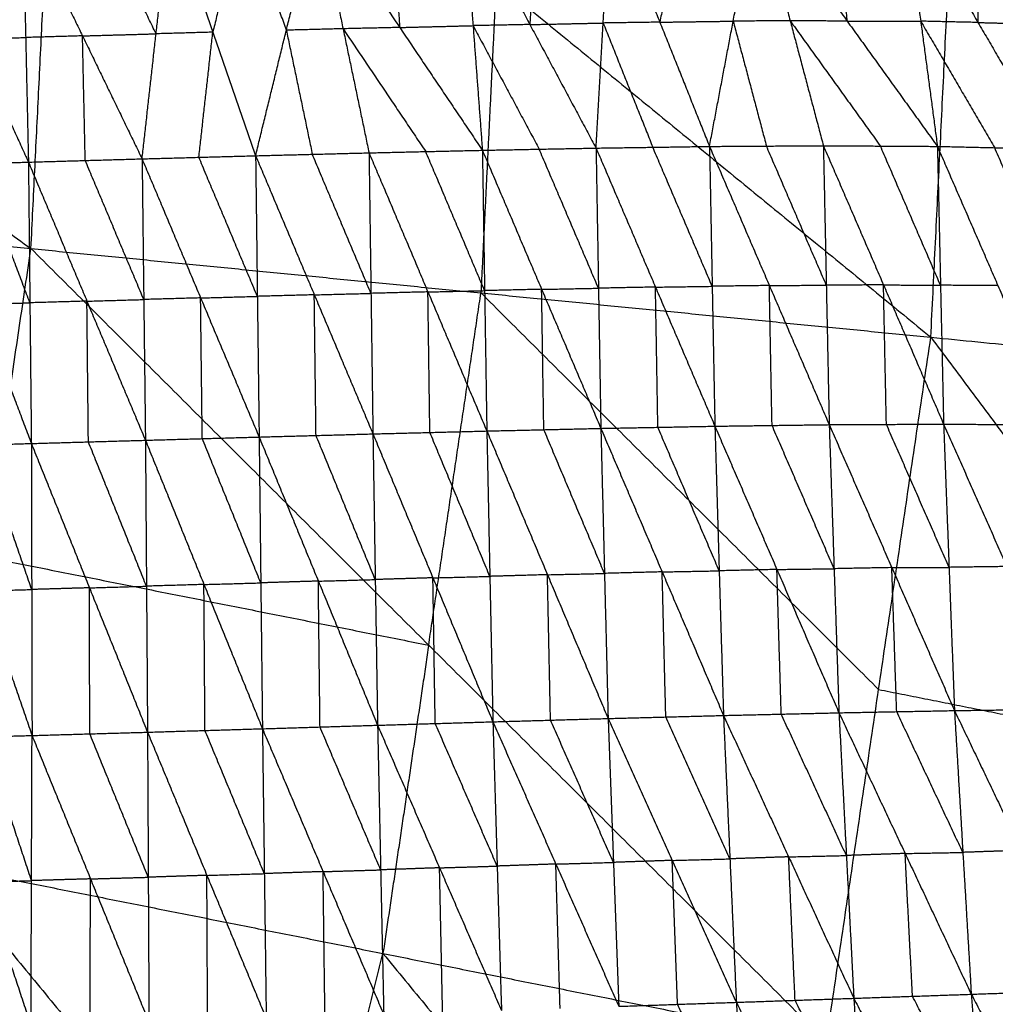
# Model space of a CAD drawing. Header units: millimetres. Extents: x -106 to 110, y -96 to 120.
# Tile 689 of 1020: x 60.42 to 69.48, y -0.84 to 8.3. Entities that reach past the tile are written whole.
import ezdxf

# ---------------------------------------------------------------- set-up
doc = ezdxf.new("R2010")
doc.units = ezdxf.units.MM
doc.header["$MEASUREMENT"] = 0
doc.layers.add('Default', color=7, linetype='Continuous', true_color=0x000000)

msp = doc.modelspace()

# ---------------------------------------------------------------- linework, layer by layer
at = {"layer": 'Default'}
for points in [[(52.4741, 11.9553, 3.8611), (56.4994, 9.0644, 3.9066), (60.5247, 6.1734, 3.952)], [(60.5247, 6.1734, 3.952), (60.6667, 9.0644, 3.952), (60.8087, 11.9553, 3.952)], [(60.8087, 11.9553, 3.952), (64.8462, 8.6527, 4.07), (68.8836, 5.3501, 4.1879)], [(68.8836, 5.3501, 4.1879), (69.0459, 8.6527, 4.1879), (69.2081, 11.9553, 4.1879)], [(69.2081, 11.9553, 4.1879), (72.5383, 8.3087, 4.4319), (75.8685, 4.6621, 4.6759)], [(65.7738, 7.1066, -1.4889), (65.8397, 8.2678, -0.5321), (65.9056, 9.4289, 0.4247)], [(65.9056, 9.4289, 0.4247), (66.3666, 8.2755, -0.5039), (66.8275, 7.122, -1.4324)], [(66.5868, 9.4386, 0.4589), (66.4767, 8.857, -0.0225), (66.3666, 8.2755, -0.5039)], [(66.8275, 7.122, -1.4324), (67.0477, 8.2851, -0.4697), (67.2679, 9.4483, 0.4931)], [(67.2679, 9.4483, 0.4931), (67.5767, 8.2885, -0.4356), (67.8855, 7.1287, -1.3643)], [(67.2679, 9.4483, 0.4931), (68.1063, 8.2853, -0.3948), (68.9447, 7.1222, -1.2826)], [(67.951, 9.4476, 0.5334), (68.0287, 8.8664, 0.0693), (68.1063, 8.2853, -0.3948)], [(68.6341, 9.447, 0.5738), (68.7894, 8.2846, -0.3544), (68.9447, 7.1222, -1.2826)], [(68.6341, 9.447, 0.5738), (69.3214, 8.2726, -0.3054), (70.0087, 7.0981, -1.1845)], [(69.3199, 9.4293, 0.6213), (69.3207, 8.851, 0.158), (69.3214, 8.2726, -0.3054)], [(61.5567, 7.0065, -1.6384), (61.6866, 8.1678, -0.6804), (61.8164, 9.329, 0.2776)], [(61.8164, 9.329, 0.2776), (62.2138, 8.1822, -0.6658), (62.6112, 7.0355, -1.6092)], [(62.4994, 9.3477, 0.298), (62.3566, 8.765, -0.1839), (62.2138, 8.1822, -0.6658)], [(62.8968, 8.2009, -0.6454), (62.6981, 8.7743, -0.1737), (62.4994, 9.3477, 0.298)], [(62.6112, 7.0355, -1.6092), (62.8968, 8.2009, -0.6454), (63.1825, 9.3664, 0.3184)], [(63.1825, 9.3664, 0.3184), (63.4236, 8.2143, -0.6286), (63.6648, 7.0623, -1.5757)], [(63.1825, 9.3664, 0.3184), (63.9501, 8.2263, -0.6089), (64.7178, 7.0862, -1.5362)], [(63.8634, 9.3833, 0.3427), (63.9068, 8.8048, -0.1331), (63.9501, 8.2263, -0.6089)], [(64.5444, 9.4002, 0.3669), (64.6311, 8.2432, -0.5846), (64.7178, 7.0862, -1.5362)], [(64.5444, 9.4002, 0.3669), (65.1591, 8.2534, -0.561), (65.7738, 7.1066, -1.4889)], [(65.225, 9.4146, 0.3958), (65.1921, 8.834, -0.0826), (65.1591, 8.2534, -0.561)], [(59.4604, 9.2616, 0.2231), (59.9807, 8.1189, -0.721), (60.5009, 6.9762, -1.6651)], [(60.4498, 9.29, 0.2441), (60.4754, 8.1331, -0.7105), (60.5009, 6.9762, -1.6651)], [(60.4498, 9.29, 0.2441), (61.0033, 8.1483, -0.6972), (61.5567, 7.0065, -1.6384)], [(61.6866, 8.1678, -0.6804), (61.4098, 8.7386, -0.2098), (61.1331, 9.3095, 0.2609)], [(64.8462, 8.6527, 4.07), (64.7752, 7.2072, 4.07), (64.7042, 5.7617, 4.07)], [(63.9501, 8.2263, -0.6089), (64.2906, 8.2348, -0.5968), (64.6311, 8.2432, -0.5846)], [(65.1591, 8.2534, -0.561), (64.8951, 8.2483, -0.5728), (64.6311, 8.2432, -0.5846)], [(64.6311, 8.2432, -0.5846), (64.9385, 7.6698, -1.0486), (65.2458, 7.0964, -1.5126)], [(65.1591, 8.2534, -0.561), (65.4994, 8.2606, -0.5466), (65.8397, 8.2678, -0.5321)], [(66.3666, 8.2755, -0.5039), (66.1031, 8.2716, -0.518), (65.8397, 8.2678, -0.5321)], [(65.8397, 8.2678, -0.5321), (66.0702, 7.6911, -0.9964), (66.3006, 7.1143, -1.4606)], [(66.3666, 8.2755, -0.5039), (66.7071, 8.2803, -0.4868), (67.0477, 8.2851, -0.4697)], [(67.5767, 8.2885, -0.4356), (67.3122, 8.2868, -0.4526), (67.0477, 8.2851, -0.4697)], [(67.0477, 8.2851, -0.4697), (67.2021, 7.7052, -0.934), (67.3565, 7.1253, -1.3983)], [(67.5767, 8.2885, -0.4356), (67.9959, 7.707, -0.8795), (68.4151, 7.1254, -1.3234)], [(68.1063, 8.2853, -0.3948), (67.8415, 8.2869, -0.4152), (67.5767, 8.2885, -0.4356)], [(68.1063, 8.2853, -0.3948), (68.4478, 8.2849, -0.3746), (68.7894, 8.2846, -0.3544)], [(68.7894, 8.2846, -0.3544), (69.1331, 7.6974, -0.794), (69.4767, 7.1102, -1.2336)], [(69.3214, 8.2726, -0.3054), (69.0554, 8.2786, -0.3299), (68.7894, 8.2846, -0.3544)], [(69.3214, 8.2726, -0.3054), (69.6643, 8.2637, -0.2816), (70.0072, 8.2549, -0.2579)], [(61.0033, 8.1483, -0.6972), (60.7393, 8.1407, -0.7038), (60.4754, 8.1331, -0.7105)], [(61.0033, 8.1483, -0.6972), (61.3449, 8.158, -0.6888), (61.6866, 8.1678, -0.6804)], [(61.0288, 6.9913, -1.6518), (61.016, 7.5698, -1.1745), (61.0033, 8.1483, -0.6972)], [(62.2138, 8.1822, -0.6658), (61.9502, 8.175, -0.6731), (61.6866, 8.1678, -0.6804)], [(62.084, 7.021, -1.6238), (62.1489, 7.6016, -1.1448), (62.2138, 8.1822, -0.6658)], [(63.4236, 8.2143, -0.6286), (63.1602, 8.2076, -0.637), (62.8968, 8.2009, -0.6454)], [(62.8968, 8.2009, -0.6454), (63.0174, 7.6249, -1.1189), (63.138, 7.0489, -1.5924)], [(63.9501, 8.2263, -0.6089), (63.6869, 8.2203, -0.6188), (63.4236, 8.2143, -0.6286)], [(63.4236, 8.2143, -0.6286), (63.8075, 7.6443, -1.0923), (64.1913, 7.0743, -1.5559)], [(59.9807, 8.1189, -0.721), (60.228, 8.126, -0.7158), (60.4754, 8.1331, -0.7105)], [(62.6112, 7.0355, -1.6092), (63.138, 7.0489, -1.5924), (63.6648, 7.0623, -1.5757)], [(63.6829, 5.7574, -2.0719), (63.4105, 6.4031, -1.8322), (63.138, 7.0489, -1.5924)], [(63.6648, 7.0623, -1.5757), (64.1913, 7.0743, -1.5559), (64.7178, 7.0862, -1.5362)], [(63.6648, 7.0623, -1.5757), (63.6829, 5.7574, -2.0719), (63.701, 4.4525, -2.5681)], [(63.6648, 7.0623, -1.5757), (64.2119, 5.7709, -2.0529), (64.759, 4.4794, -2.5302)], [(64.7384, 5.7828, -2.0332), (64.4649, 6.4285, -1.7945), (64.1913, 7.0743, -1.5559)], [(64.7178, 7.0862, -1.5362), (65.2458, 7.0964, -1.5126), (65.7738, 7.1066, -1.4889)], [(64.7178, 7.0862, -1.5362), (64.7384, 5.7828, -2.0332), (64.759, 4.4794, -2.5302)], [(64.7178, 7.0862, -1.5362), (65.2681, 5.795, -2.0101), (65.8183, 4.5038, -2.484)], [(65.796, 5.8052, -1.9864), (65.5209, 6.4508, -1.7495), (65.2458, 7.0964, -1.5126)], [(65.7738, 7.1066, -1.4889), (66.3006, 7.1143, -1.4606), (66.8275, 7.122, -1.4324)], [(65.7738, 7.1066, -1.4889), (65.796, 5.8052, -1.9864), (65.8183, 4.5038, -2.484)], [(65.7738, 7.1066, -1.4889), (66.3257, 5.8154, -1.958), (66.8775, 4.5241, -2.4272)], [(66.8525, 5.8231, -1.9298), (66.5766, 6.4687, -1.6952), (66.3006, 7.1143, -1.4606)], [(66.8275, 7.122, -1.4324), (67.3565, 7.1253, -1.3983), (67.8855, 7.1287, -1.3643)], [(66.8275, 7.122, -1.4324), (66.8525, 5.8231, -1.9298), (66.8775, 4.5241, -2.4272)], [(66.8275, 7.122, -1.4324), (67.3834, 5.8301, -1.8946), (67.9394, 4.5383, -2.3569)], [(67.9124, 5.8335, -1.8606), (67.6345, 6.4794, -1.6294), (67.3565, 7.1253, -1.3983)], [(67.8855, 7.1287, -1.3643), (67.9124, 5.8335, -1.8606), (67.9394, 4.5383, -2.3569)], [(67.8855, 7.1287, -1.3643), (68.4151, 7.1254, -1.3234), (68.9447, 7.1222, -1.2826)], [(67.8855, 7.1287, -1.3643), (68.4438, 5.836, -1.8172), (69.0021, 4.5433, -2.2701)], [(68.9734, 5.8327, -1.7763), (68.6942, 6.4791, -1.5499), (68.4151, 7.1254, -1.3234)], [(68.9447, 7.1222, -1.2826), (68.9734, 5.8327, -1.7763), (69.0021, 4.5433, -2.2701)], [(68.9447, 7.1222, -1.2826), (69.4767, 7.1102, -1.2336), (70.0087, 7.0981, -1.1845)], [(68.9447, 7.1222, -1.2826), (69.5067, 5.8292, -1.7227), (70.0687, 4.5363, -2.1628)], [(70.0387, 5.8172, -1.6737), (69.7577, 6.4637, -1.4536), (69.4767, 7.1102, -1.2336)], [(52.2302, 6.9903, 3.8611), (56.3775, 6.5818, 3.9066), (60.5247, 6.1734, 3.952)], [(59.5525, 6.9482, -1.6878), (60.0267, 6.9622, -1.6764), (60.5009, 6.9762, -1.6651)], [(60.5145, 5.6698, -2.1614), (60.2706, 6.316, -1.9189), (60.0267, 6.9622, -1.6764)], [(60.5009, 6.9762, -1.6651), (61.0288, 6.9913, -1.6518), (61.5567, 7.0065, -1.6384)], [(60.5009, 6.9762, -1.6651), (60.5145, 5.6698, -2.1614), (60.5281, 4.3634, -2.6576)], [(60.5009, 6.9762, -1.6651), (61.0443, 5.6849, -2.1472), (61.5878, 4.3936, -2.6293)], [(61.5722, 5.7001, -2.1338), (61.3005, 6.3457, -1.8928), (61.0288, 6.9913, -1.6518)], [(61.5567, 7.0065, -1.6384), (62.084, 7.021, -1.6238), (62.6112, 7.0355, -1.6092)], [(61.5567, 7.0065, -1.6384), (61.5722, 5.7001, -2.1338), (61.5878, 4.3936, -2.6293)], [(61.5567, 7.0065, -1.6384), (62.1003, 5.715, -2.1194), (62.6439, 4.4236, -2.6004)], [(62.6275, 5.7295, -2.1048), (62.3557, 6.3752, -1.8643), (62.084, 7.021, -1.6238)], [(62.6112, 7.0355, -1.6092), (62.6275, 5.7295, -2.1048), (62.6439, 4.4236, -2.6004)], [(62.6112, 7.0355, -1.6092), (63.1561, 5.744, -2.0887), (63.701, 4.4525, -2.5681)], [(59.5525, 6.9482, -1.6878), (60.0403, 5.6558, -2.1727), (60.5281, 4.3634, -2.6576)], [(59.6753, 0.4471, 3.952), (60.1, 3.3102, 3.952), (60.5247, 6.1734, 3.952)], [(60.5247, 6.1734, 3.952), (64.219, 2.4909, 4.07), (67.9133, -1.1916, 4.1879)], [(60.5247, 6.1734, 3.952), (64.7042, 5.7617, 4.07), (68.8836, 5.3501, 4.1879)], [(64.2119, 5.7709, -2.0529), (63.9474, 5.7641, -2.0624), (63.6829, 5.7574, -2.0719)], [(64.2119, 5.7709, -2.0529), (64.4752, 5.7768, -2.043), (64.7384, 5.7828, -2.0332)], [(64.23, 4.4659, -2.5492), (64.221, 5.1184, -2.301), (64.2119, 5.7709, -2.0529)], [(64.219, 2.4909, 4.07), (64.4616, 4.1263, 4.07), (64.7042, 5.7617, 4.07)], [(64.7042, 5.7617, 4.07), (66.5513, 3.9205, 4.1289), (68.3984, 2.0792, 4.1879)], [(65.2681, 5.795, -2.0101), (65.0032, 5.7889, -2.0216), (64.7384, 5.7828, -2.0332)], [(65.2681, 5.795, -2.0101), (65.532, 5.8001, -1.9983), (65.796, 5.8052, -1.9864)], [(65.2886, 4.4916, -2.5071), (65.2783, 5.1433, -2.2586), (65.2681, 5.795, -2.0101)], [(66.3257, 5.8154, -1.958), (66.0608, 5.8103, -1.9722), (65.796, 5.8052, -1.9864)], [(66.3257, 5.8154, -1.958), (66.5891, 5.8192, -1.9439), (66.8525, 5.8231, -1.9298)], [(66.3479, 4.5139, -2.4556), (66.3368, 5.1647, -2.2068), (66.3257, 5.8154, -1.958)], [(67.3834, 5.8301, -1.8946), (67.118, 5.8266, -1.9122), (66.8525, 5.8231, -1.9298)], [(67.3834, 5.8301, -1.8946), (67.6479, 5.8318, -1.8776), (67.9124, 5.8335, -1.8606)], [(67.4085, 4.5312, -2.392), (67.396, 5.1807, -2.1433), (67.3834, 5.8301, -1.8946)], [(68.4438, 5.836, -1.8172), (68.1781, 5.8347, -1.8389), (67.9124, 5.8335, -1.8606)], [(68.4707, 4.5408, -2.3135), (68.4573, 5.1884, -2.0653), (68.4438, 5.836, -1.8172)], [(68.4438, 5.836, -1.8172), (68.7086, 5.8344, -1.7967), (68.9734, 5.8327, -1.7763)], [(69.5067, 5.8292, -1.7227), (69.24, 5.831, -1.7495), (68.9734, 5.8327, -1.7763)], [(60.0403, 5.6558, -2.1727), (60.2774, 5.6628, -2.167), (60.5145, 5.6698, -2.1614)], [(61.0443, 5.6849, -2.1472), (60.7794, 5.6773, -2.1543), (60.5145, 5.6698, -2.1614)], [(61.0443, 5.6849, -2.1472), (61.3083, 5.6925, -2.1405), (61.5722, 5.7001, -2.1338)], [(61.058, 4.3785, -2.6435), (61.0512, 5.0317, -2.3953), (61.0443, 5.6849, -2.1472)], [(62.1003, 5.715, -2.1194), (61.8363, 5.7076, -2.1266), (61.5722, 5.7001, -2.1338)], [(62.1003, 5.715, -2.1194), (62.3639, 5.7223, -2.1121), (62.6275, 5.7295, -2.1048)], [(62.1158, 4.4086, -2.6148), (62.1081, 5.0618, -2.3671), (62.1003, 5.715, -2.1194)], [(63.1561, 5.744, -2.0887), (62.8918, 5.7367, -2.0967), (62.6275, 5.7295, -2.1048)], [(63.1561, 5.744, -2.0887), (63.4195, 5.7507, -2.0803), (63.6829, 5.7574, -2.0719)], [(63.1725, 4.438, -2.5843), (63.1643, 5.091, -2.3365), (63.1561, 5.744, -2.0887)], [(67.9133, -1.1916, 4.1879), (68.3984, 2.0792, 4.1879), (68.8836, 5.3501, 4.1879)], [(68.8836, 5.3501, 4.1879), (71.8404, 1.3946, 4.4319), (74.7971, -2.5609, 4.6759)], [(68.8836, 5.3501, 4.1879), (72.3761, 5.0061, 4.4319), (75.8685, 4.6621, 4.6759)], [(64.759, 4.4794, -2.5302), (65.2886, 4.4916, -2.5071), (65.8183, 4.5038, -2.484)], [(65.852, 3.1568, -2.5907), (65.5703, 3.8242, -2.5489), (65.2886, 4.4916, -2.5071)], [(65.8183, 4.5038, -2.484), (66.3479, 4.5139, -2.4556), (66.8775, 4.5241, -2.4272)], [(65.8183, 4.5038, -2.484), (65.852, 3.1568, -2.5907), (65.8857, 1.8099, -2.6974)], [(65.8183, 4.5038, -2.484), (66.3878, 3.171, -2.5623), (66.9574, 1.8382, -2.6406)], [(66.9175, 3.1812, -2.5339), (66.6327, 3.8476, -2.4947), (66.3479, 4.5139, -2.4556)], [(66.8775, 4.5241, -2.4272), (67.4085, 4.5312, -2.392), (67.9394, 4.5383, -2.3569)], [(66.8775, 4.5241, -2.4272), (66.9175, 3.1812, -2.5339), (66.9574, 1.8382, -2.6406)], [(66.8775, 4.5241, -2.4272), (67.4538, 3.1936, -2.4986), (68.03, 1.8631, -2.5699)], [(67.9847, 3.2007, -2.4634), (67.6966, 3.8659, -2.4277), (67.4085, 4.5312, -2.392)], [(67.9394, 4.5383, -2.3569), (68.4707, 4.5408, -2.3135), (69.0021, 4.5433, -2.2701)], [(67.9394, 4.5383, -2.3569), (67.9847, 3.2007, -2.4634), (68.03, 1.8631, -2.5699)], [(67.9394, 4.5383, -2.3569), (68.5212, 3.2109, -2.4194), (69.103, 1.8835, -2.4819)], [(69.0525, 3.2134, -2.376), (68.7616, 3.8771, -2.3447), (68.4707, 4.5408, -2.3135)], [(69.0021, 4.5433, -2.2701), (69.0525, 3.2134, -2.376), (69.103, 1.8835, -2.4819)], [(69.0021, 4.5433, -2.2701), (69.5354, 4.5398, -2.2164), (70.0687, 4.5363, -2.1628)], [(69.0021, 4.5433, -2.2701), (69.5895, 3.2206, -2.3212), (70.177, 1.8979, -2.3723)], [(60.5281, 4.3634, -2.6576), (61.058, 4.3785, -2.6435), (61.5878, 4.3936, -2.6293)], [(61.5878, 4.3936, -2.6293), (62.1158, 4.4086, -2.6148), (62.6439, 4.4236, -2.6004)], [(61.5878, 4.3936, -2.6293), (61.5975, 3.0382, -2.7364), (61.6073, 1.6827, -2.8434)], [(61.5878, 4.3936, -2.6293), (62.1312, 3.0542, -2.7214), (62.6747, 1.7148, -2.8136)], [(62.6593, 3.0692, -2.707), (62.3876, 3.7389, -2.6609), (62.1158, 4.4086, -2.6148)], [(62.6439, 4.4236, -2.6004), (63.1725, 4.438, -2.5843), (63.701, 4.4525, -2.5681)], [(62.6439, 4.4236, -2.6004), (62.6593, 3.0692, -2.707), (62.6747, 1.7148, -2.8136)], [(62.6439, 4.4236, -2.6004), (63.194, 3.0854, -2.6908), (63.7442, 1.7473, -2.7811)], [(63.7226, 3.0999, -2.6746), (63.4475, 3.7689, -2.6294), (63.1725, 4.438, -2.5843)], [(63.701, 4.4525, -2.5681), (64.23, 4.4659, -2.5492), (64.759, 4.4794, -2.5302)], [(63.701, 4.4525, -2.5681), (63.7226, 3.0999, -2.6746), (63.7442, 1.7473, -2.7811)], [(63.701, 4.4525, -2.5681), (64.2583, 3.1159, -2.6557), (64.8155, 1.7793, -2.7433)], [(64.7872, 3.1294, -2.6367), (64.5086, 3.7977, -2.5929), (64.23, 4.4659, -2.5492)], [(64.759, 4.4794, -2.5302), (64.7872, 3.1294, -2.6367), (64.8155, 1.7793, -2.7433)], [(64.759, 4.4794, -2.5302), (65.3223, 3.1447, -2.6138), (65.8857, 1.8099, -2.6974)], [(59.6117, 4.3371, -2.6828), (60.0699, 4.3502, -2.6702), (60.5281, 4.3634, -2.6576)], [(59.6117, 4.3371, -2.6828), (60.0731, 2.9945, -2.7783), (60.5345, 1.6519, -2.8738)], [(60.5313, 3.0076, -2.7657), (60.3006, 3.6789, -2.718), (60.0699, 4.3502, -2.6702)], [(60.5281, 4.3634, -2.6576), (60.5313, 3.0076, -2.7657), (60.5345, 1.6519, -2.8738)], [(60.5281, 4.3634, -2.6576), (61.0677, 3.023, -2.7505), (61.6073, 1.6827, -2.8434)], [(61.5975, 3.0382, -2.7364), (61.3277, 3.7083, -2.6899), (61.058, 4.3785, -2.6435)], [(60.1, 3.3102, 3.952), (62.1595, 2.9005, 4.011), (64.219, 2.4909, 4.07)], [(67.4538, 3.1936, -2.4986), (67.7192, 3.1972, -2.481), (67.9847, 3.2007, -2.4634)], [(68.5212, 3.2109, -2.4194), (68.2529, 3.2058, -2.4414), (67.9847, 3.2007, -2.4634)], [(68.5212, 3.2109, -2.4194), (68.7869, 3.2121, -2.3977), (69.0525, 3.2134, -2.376)], [(68.5665, 1.8733, -2.5259), (68.5438, 2.5421, -2.4726), (68.5212, 3.2109, -2.4194)], [(69.5895, 3.2206, -2.3212), (69.321, 3.217, -2.3486), (69.0525, 3.2134, -2.376)], [(64.2583, 3.1159, -2.6557), (63.9904, 3.1079, -2.6652), (63.7226, 3.0999, -2.6746)], [(64.2583, 3.1159, -2.6557), (64.5227, 3.1226, -2.6462), (64.7872, 3.1294, -2.6367)], [(64.2798, 1.7633, -2.7622), (64.2691, 2.4396, -2.7089), (64.2583, 3.1159, -2.6557)], [(65.3223, 3.1447, -2.6138), (65.0548, 3.137, -2.6252), (64.7872, 3.1294, -2.6367)], [(65.3223, 3.1447, -2.6138), (65.5872, 3.1507, -2.6022), (65.852, 3.1568, -2.5907)], [(65.3506, 1.7946, -2.7203), (65.3365, 2.4696, -2.667), (65.3223, 3.1447, -2.6138)], [(66.3878, 3.171, -2.5623), (66.1199, 3.1639, -2.5765), (65.852, 3.1568, -2.5907)], [(66.3878, 3.171, -2.5623), (66.6527, 3.1761, -2.5481), (66.9175, 3.1812, -2.5339)], [(66.4215, 1.824, -2.669), (66.4047, 2.4975, -2.6157), (66.3878, 3.171, -2.5623)], [(67.4538, 3.1936, -2.4986), (67.1856, 3.1874, -2.5162), (66.9175, 3.1812, -2.5339)], [(67.4937, 1.8507, -2.6053), (67.4737, 2.5221, -2.5519), (67.4538, 3.1936, -2.4986)], [(61.0677, 3.023, -2.7505), (60.7995, 3.0153, -2.7581), (60.5313, 3.0076, -2.7657)], [(61.0677, 3.023, -2.7505), (61.3326, 3.0306, -2.7435), (61.5975, 3.0382, -2.7364)], [(61.0709, 1.6673, -2.8586), (61.0693, 2.3452, -2.8046), (61.0677, 3.023, -2.7505)], [(62.1312, 3.0542, -2.7214), (61.8644, 3.0462, -2.7289), (61.5975, 3.0382, -2.7364)], [(62.1312, 3.0542, -2.7214), (62.3953, 3.0617, -2.7142), (62.6593, 3.0692, -2.707)], [(62.141, 1.6987, -2.8285), (62.1361, 2.3765, -2.775), (62.1312, 3.0542, -2.7214)], [(63.194, 3.0854, -2.6908), (62.9267, 3.0773, -2.6989), (62.6593, 3.0692, -2.707)], [(63.194, 3.0854, -2.6908), (63.4583, 3.0927, -2.6827), (63.7226, 3.0999, -2.6746)], [(63.2095, 1.731, -2.7974), (63.2017, 2.4082, -2.7441), (63.194, 3.0854, -2.6908)], [(60.0731, 2.9945, -2.7783), (60.3022, 3.0011, -2.772), (60.5313, 3.0076, -2.7657)], [(64.219, 2.4909, 4.07), (64.0066, 1.0593, 4.07), (63.7943, -0.3723, 4.07)], [(68.3984, 2.0792, 4.1879), (70.1194, 1.7369, 4.3099), (71.8404, 1.3946, 4.4319)], [(65.8857, 1.8099, -2.6974), (66.4215, 1.824, -2.669), (66.9574, 1.8382, -2.6406)], [(66.9574, 1.8382, -2.6406), (67.4937, 1.8507, -2.6053), (68.03, 1.8631, -2.5699)], [(66.9574, 1.8382, -2.6406), (67.0171, 0.5063, -2.4695), (67.0768, -0.8255, -2.2985)], [(66.9574, 1.8382, -2.6406), (67.5627, 0.525, -2.4313), (68.168, -0.7882, -2.222)], [(68.099, 0.5374, -2.396), (67.7964, 1.1941, -2.5006), (67.4937, 1.8507, -2.6053)], [(68.03, 1.8631, -2.5699), (68.5665, 1.8733, -2.5259), (69.103, 1.8835, -2.4819)], [(68.03, 1.8631, -2.5699), (68.099, 0.5374, -2.396), (68.168, -0.7882, -2.222)], [(68.03, 1.8631, -2.5699), (68.6445, 0.5562, -2.3492), (69.259, -0.7507, -2.1285)], [(69.181, 0.5664, -2.3052), (68.8738, 1.2199, -2.4155), (68.5665, 1.8733, -2.5259)], [(69.103, 1.8835, -2.4819), (69.64, 1.8907, -2.4271), (70.177, 1.8979, -2.3723)], [(69.103, 1.8835, -2.4819), (69.181, 0.5664, -2.3052), (69.259, -0.7507, -2.1285)], [(69.103, 1.8835, -2.4819), (69.7246, 0.5853, -2.2483), (70.3462, -0.7128, -2.0147)], [(62.6747, 1.7148, -2.8136), (63.2095, 1.731, -2.7974), (63.7442, 1.7473, -2.7811)], [(63.7442, 1.7473, -2.7811), (64.2798, 1.7633, -2.7622), (64.8155, 1.7793, -2.7433)], [(63.7442, 1.7473, -2.7811), (63.7728, 0.4042, -2.6183), (63.8014, -0.9389, -2.4555)], [(63.7442, 1.7473, -2.7811), (64.3197, 0.4232, -2.5968), (64.8951, -0.9008, -2.4125)], [(64.8553, 0.4393, -2.5779), (64.5676, 1.1013, -2.67), (64.2798, 1.7633, -2.7622)], [(64.8155, 1.7793, -2.7433), (65.3506, 1.7946, -2.7203), (65.8857, 1.8099, -2.6974)], [(64.8155, 1.7793, -2.7433), (64.8553, 0.4393, -2.5779), (64.8951, -0.9008, -2.4125)], [(64.8155, 1.7793, -2.7433), (65.4001, 0.4582, -2.5522), (65.9847, -0.8629, -2.3611)], [(65.9352, 0.4735, -2.5292), (65.6429, 1.1341, -2.6248), (65.3506, 1.7946, -2.7203)], [(65.8857, 1.8099, -2.6974), (65.9352, 0.4735, -2.5292), (65.9847, -0.8629, -2.3611)], [(65.8857, 1.8099, -2.6974), (66.4812, 0.4922, -2.4979), (67.0768, -0.8255, -2.2985)], [(67.0171, 0.5063, -2.4695), (66.7193, 1.1652, -2.5693), (66.4215, 1.824, -2.669)], [(59.6403, 1.6271, -2.9009), (60.0874, 1.6395, -2.8874), (60.5345, 1.6519, -2.8738)], [(60.5249, -1.0435, -2.5581), (60.5297, 0.3042, -2.716), (60.5345, 1.6519, -2.8738)], [(60.5345, 1.6519, -2.8738), (61.0709, 1.6673, -2.8586), (61.6073, 1.6827, -2.8434)], [(60.5345, 1.6519, -2.8738), (61.0776, 0.3203, -2.6997), (61.6207, -1.0112, -2.5255)], [(61.614, 0.3357, -2.6845), (61.3425, 1.0015, -2.7716), (61.0709, 1.6673, -2.8586)], [(61.6073, 1.6827, -2.8434), (62.141, 1.6987, -2.8285), (62.6747, 1.7148, -2.8136)], [(61.6073, 1.6827, -2.8434), (61.614, 0.3357, -2.6845), (61.6207, -1.0112, -2.5255)], [(61.6073, 1.6827, -2.8434), (62.1586, 0.3533, -2.6679), (62.7099, -0.9761, -2.4923)], [(62.6923, 0.3693, -2.653), (62.4166, 1.034, -2.7407), (62.141, 1.6987, -2.8285)], [(62.6747, 1.7148, -2.8136), (62.6923, 0.3693, -2.653), (62.7099, -0.9761, -2.4923)], [(62.6747, 1.7148, -2.8136), (63.238, 0.3879, -2.6345), (63.8014, -0.9389, -2.4555)], [(63.7728, 0.4042, -2.6183), (63.4911, 1.0676, -2.7078), (63.2095, 1.731, -2.7974)], [(59.6403, 1.6271, -2.9009), (60.0826, 0.2918, -2.7295), (60.5249, -1.0435, -2.5581)], [(60.5297, 0.3042, -2.716), (60.3086, 0.9718, -2.8017), (60.0874, 1.6395, -2.8874)], [(68.6445, 0.5562, -2.3492), (68.3718, 0.5468, -2.3726), (68.099, 0.5374, -2.396)], [(68.6445, 0.5562, -2.3492), (68.9128, 0.5613, -2.3272), (69.181, 0.5664, -2.3052)], [(68.7135, -0.7695, -2.1753), (68.679, -0.1066, -2.2622), (68.6445, 0.5562, -2.3492)], [(69.7246, 0.5853, -2.2483), (69.4528, 0.5759, -2.2767), (69.181, 0.5664, -2.3052)], [(65.4001, 0.4582, -2.5522), (65.1277, 0.4487, -2.565), (64.8553, 0.4393, -2.5779)], [(65.4001, 0.4582, -2.5522), (65.6677, 0.4659, -2.5407), (65.9352, 0.4735, -2.5292)], [(65.4399, -0.8818, -2.3868), (65.42, -0.2118, -2.4695), (65.4001, 0.4582, -2.5522)], [(66.4812, 0.4922, -2.4979), (66.2082, 0.4829, -2.5136), (65.9352, 0.4735, -2.5292)], [(66.4812, 0.4922, -2.4979), (66.7492, 0.4993, -2.4837), (67.0171, 0.5063, -2.4695)], [(66.5308, -0.8442, -2.3298), (66.506, -0.176, -2.4139), (66.4812, 0.4922, -2.4979)], [(67.5627, 0.525, -2.4313), (67.2899, 0.5157, -2.4504), (67.0171, 0.5063, -2.4695)], [(67.5627, 0.525, -2.4313), (67.8309, 0.5312, -2.4137), (68.099, 0.5374, -2.396)], [(67.6224, -0.8069, -2.2602), (67.5926, -0.1409, -2.3458), (67.5627, 0.525, -2.4313)], [(59.6753, 0.4471, 3.952), (62.9908, -3.5798, 4.07), (66.3064, -7.6066, 4.1879)], [(59.6753, 0.4471, 3.952), (63.7943, -0.3723, 4.07), (67.9133, -1.1916, 4.1879)], [(62.1586, 0.3533, -2.6679), (62.4255, 0.3613, -2.6604), (62.6923, 0.3693, -2.653)], [(63.238, 0.3879, -2.6345), (62.9652, 0.3786, -2.6437), (62.6923, 0.3693, -2.653)], [(63.238, 0.3879, -2.6345), (63.5054, 0.3961, -2.6264), (63.7728, 0.4042, -2.6183)], [(63.2556, -0.9575, -2.4739), (63.2468, -0.2848, -2.5542), (63.238, 0.3879, -2.6345)], [(64.3197, 0.4232, -2.5968), (64.0462, 0.4137, -2.6075), (63.7728, 0.4042, -2.6183)], [(64.3197, 0.4232, -2.5968), (64.5875, 0.4313, -2.5873), (64.8553, 0.4393, -2.5779)], [(64.3482, -0.9199, -2.434), (64.3339, -0.2483, -2.5154), (64.3197, 0.4232, -2.5968)], [(60.0826, 0.2918, -2.7295), (60.3062, 0.298, -2.7228), (60.5297, 0.3042, -2.716)], [(61.0776, 0.3203, -2.6997), (60.8037, 0.3122, -2.7078), (60.5297, 0.3042, -2.716)], [(61.0728, -1.0274, -2.5418), (61.0752, -0.3535, -2.6208), (61.0776, 0.3203, -2.6997)], [(61.0776, 0.3203, -2.6997), (61.3458, 0.328, -2.6921), (61.614, 0.3357, -2.6845)], [(62.1586, 0.3533, -2.6679), (61.8863, 0.3445, -2.6762), (61.614, 0.3357, -2.6845)], [(62.1653, -0.9937, -2.5089), (62.162, -0.3202, -2.5884), (62.1586, 0.3533, -2.6679)], [(62.9908, -3.5798, 4.07), (63.3925, -1.976, 4.07), (63.7943, -0.3723, 4.07)], [(63.7943, -0.3723, 4.07), (65.452, -2.3857, 4.1289), (67.1098, -4.3991, 4.1879)], [(69.259, -0.7507, -2.1285), (69.8026, -0.7318, -2.0716), (70.3462, -0.7128, -2.0147)], [(67.0768, -0.8255, -2.2985), (67.6224, -0.8069, -2.2602), (68.168, -0.7882, -2.222)], [(68.2501, -2.061, -1.6953), (67.9363, -1.4339, -1.9778), (67.6224, -0.8069, -2.2602)], [(68.168, -0.7882, -2.222), (68.7135, -0.7695, -2.1753), (69.259, -0.7507, -2.1285)], [(68.168, -0.7882, -2.222), (68.2501, -2.061, -1.6953), (68.3322, -3.3337, -1.1686)], [(68.168, -0.7882, -2.222), (68.8075, -2.0336, -1.6466), (69.4469, -3.279, -1.0711)], [(69.353, -2.0148, -1.5998), (69.0333, -1.3922, -1.8875), (68.7135, -0.7695, -2.1753)], [(69.259, -0.7507, -2.1285), (69.353, -2.0148, -1.5998), (69.4469, -3.279, -1.0711)], [(69.259, -0.7507, -2.1285), (69.9052, -1.9842, -1.5428), (70.5513, -3.2177, -0.9571)], [(65.9847, -0.8629, -2.3611), (66.5308, -0.8442, -2.3298), (67.0768, -0.8255, -2.2985)], [(67.1467, -2.1043, -1.7749), (66.8387, -1.4743, -2.0523), (66.5308, -0.8442, -2.3298)], [(67.0768, -0.8255, -2.2985), (67.1467, -2.1043, -1.7749), (67.2165, -3.3832, -1.2513)], [(67.0768, -0.8255, -2.2985), (67.7045, -2.0796, -1.7336), (68.3322, -3.3337, -1.1686)]]:
    msp.add_open_spline(points, degree=2, dxfattribs=at)

doc.saveas('drawing.dxf')
